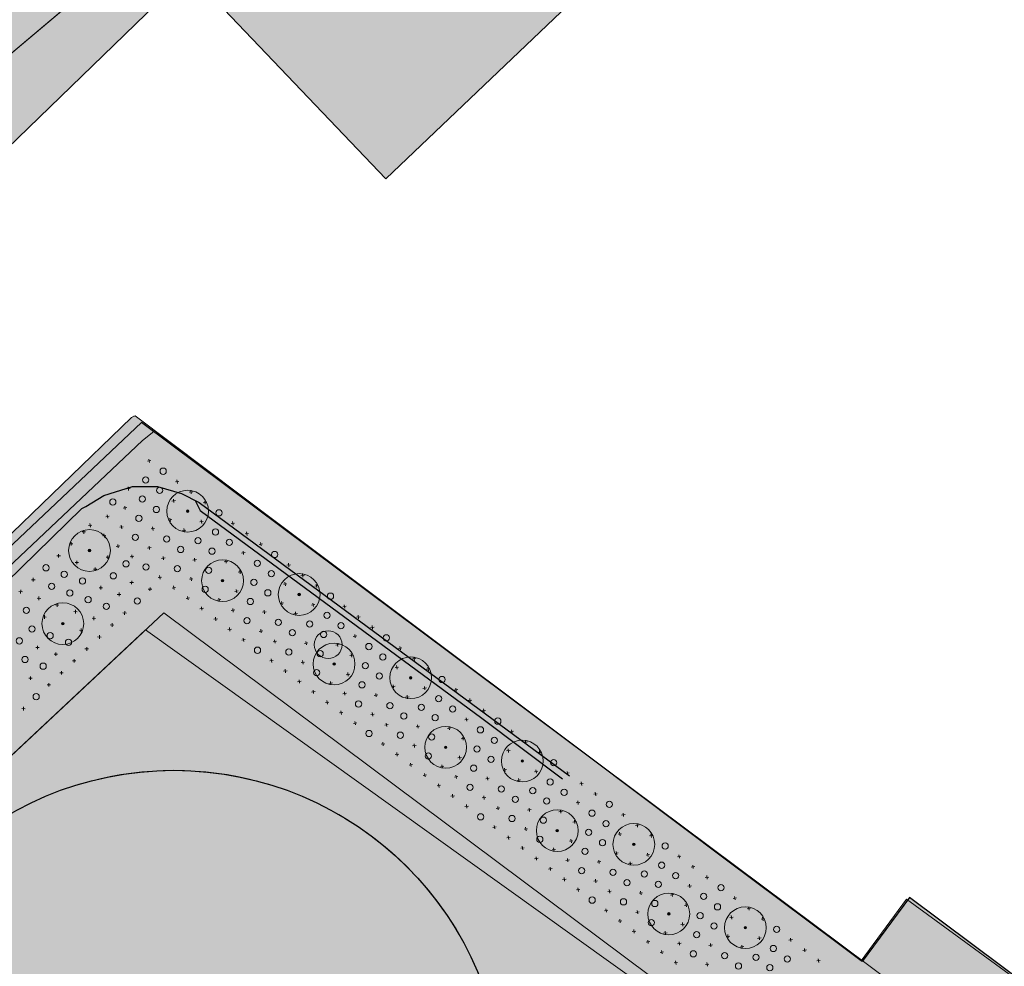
# Model space of a CAD drawing. Header units: metres. Extents: x 134347 to 136271, y 456733 to 459014.
# Tile 478 of 656: x 135702 to 135773, y 458241 to 458309. Entities that reach past the tile are written whole.
import ezdxf
from ezdxf.enums import TextEntityAlignment as Align

# ---------------------------------------------------------------- set-up
doc = ezdxf.new("R2010")
doc.units = ezdxf.units.M
for name, color, linetype, lineweight in [('B-WE-GR-BOS_GEM-G', 130, 'Continuous', 0), ('B-WE-VH-VERHARDING_TEGEL-A', 253, 'Continuous', 5), ('HOOGSPANNING_STEDIN', 1, 'Continuous', 0), ('N-WE-GR-GRAS_KRUIDENRIJK-O', 80, 'Continuous', 0), ('N-WE-GR-STRUWEEL-O', 90, 'Continuous', 18), ('N-WE-IE-TERREINAFSCHEIDING_KUNSTMATIG_HEKWERK-G', 20, 'IE-TERREINAFSCHEIDING-KUNSTMATIG', 13), ('N-WE-OG-TOPOGRAFIE_BEBOUWING-G', 7, 'Continuous', 25), ('X-XX-AL-REFERENTIE-S', 250, 'Continuous', 0)]:
    doc.layers.add(name, color=color, linetype=linetype, lineweight=lineweight)
for name, color, linetype, lineweight, true_color in [('B-WE-GR-BOS_GEM-V', 7, 'Continuous', 0, 0x50916c), ('N-WE-GR-BEPLANTING_CULTUUR-A', 7, 'Continuous', 18, 0x007500), ('N-WE-GR-BOOM_BOSPLANTSOEN-S', 7, 'Continuous', 15, 0xc86400), ('N-WE-GR-BOOM_GEVEERDE SPIL-S', 7, 'Continuous', 15, 0xc83200), ('N-WE-GR-BOOM_LAANBOOM-S', 7, 'Continuous', 15, 0xc80000), ('N-WE-GR-GRAS_KRUIDENRIJK-V', 7, 'Continuous', 0, 0xa9cb52), ('N-WE-GR-STRUWEEL-V', 7, 'Continuous', 0, 0x50916c), ('N-WE-GR-STRUWEEL_POLDER-A', 7, 'Continuous', 0, 0x64968b), ('N-WE-OG-TOPOGRAFIE_BEBOUWING-V', 7, 'Continuous', 18, 0xbebeb4)]:
    doc.layers.add(name, color=color, linetype=linetype, lineweight=lineweight, true_color=true_color)
doc.layers.add('PERCELEN', color=30, linetype='Continuous')
doc.styles.add('NLCS-ISO', font='NLCS-ISO.ttf')
doc.linetypes.add('IE-TERREINAFSCHEIDING-KUNSTMATIG', pattern='A,4,[82,NLCS.SHX,S=0.75,R=90,X=0,Y=0],4,-2', length=10)

# ---------------------------------------------------------------- blocks, each defined once
blk = doc.blocks.new('gevelbeplanting_S')
at = {"layer": 'N-WE-GR-BEPLANTING_CULTUUR-A'}
h = blk.add_hatch(dxfattribs=at)
h.set_pattern_fill('AVH-FUNDERING_GRANULAAT_MENG_01', color=256, scale=0.1, pattern_type=2)
h.set_pattern_definition([(50, (-24, -24), (0.71726, -0.062752), [0.075, -0.825]), (355, (-24, -24), (-0.138751, 0.752192), [0.06, -0.66]), (100.4514, (-23.9402, -24.0052), (0.5785094, 0.6894395), [0.06374, -0.701142]), (46.1842, (-24, -23.8), (1.067241, -0.165519), [0.1125, -1.2375]), (96.6356, (-23.9111, -23.8138), (0.934663, 0.974118), [0.09561, -1.051713]), (351.1842, (-24, -23.8), (0.934662, 0.974119), [0.09, -0.99]), (21, (-23.9, -23.85), (0.596907, -0.402619), [0.075, -0.825]), (326, (-23.9, -23.85), (0.243315, 0.72515), [0.06, -0.66]), (71.4514, (-23.85026, -23.88355), (0.8402226, 0.3225305), [0.06374, -0.701142]), (37.5, (-24, -24), (0.0121599, 0.3328939), [0, -0.652, 0, -0.67, 0, -0.6625]), (7.5, (-24, -24), (0.2630695, 0.3944117), [0, -0.382, 0, -0.637, 0, -0.2525]), (327.5, (-24.223, -24), (0.5338224, -0.0225549), [0, -0.25, 0, -0.78, 0, -1.035]), (317.5, (-24.323, -24), (0.5831862, 0.100105), [0, -0.325, 0, -0.518, 0, -0.735])])
h.paths.add_polyline_path([(24, 0, 1), (-24, 0, 1)])
h.paths.add_polyline_path([(-23.3, 0, -1), (23.3, 0, -1)], flags=16)
blk = doc.blocks.new('SGR-BEPLANTING_BOSPLANTSOEN_SOORT')
at = {"flags": 128}
for points in [[(-0.18, -0.18), (0.18, 0.18)], [(-0.18, 0.18), (0.18, -0.18)]]:
    blk.add_lwpolyline(points, dxfattribs=at)
blk = doc.blocks.new('SGR-BOOM_SOORT_DIAMETER_3E_GROOTTE_SO')
at = {"ltscale": 0.1}
h = blk.add_hatch(color=256, dxfattribs=at)
edge = h.paths.add_edge_path()
edge.add_arc((0, 0), 0.3, 0, 360)
for radius in [5, 0.09]:
    blk.add_circle((0, 0), radius)
blk.add_circle((0, 0), 0.3, dxfattribs=at)
at = {"ltscale": 0.1, "style": 'NLCS-ISO'}
for tag, height, p in [('SOORT', 1.4, (0.1, 1.42)), ('DIAMETER', 0.7, (0.1, -1.02))]:
    blk.add_attdef(tag, text='', height=height, dxfattribs=at).set_placement(p, align=Align.MIDDLE_CENTER)
blk = doc.blocks.new('SGR-HEESTER_SOORT HOOGTE_SO')
blk.add_circle((0, 0), 1.5)
at = {"ltscale": 0.1, "style": 'NLCS-ISO'}
for tag, height, p in [('SOORT', 0.9, (0, 0.35)), ('HOOGTE', 0.4, (0, -0.55))]:
    blk.add_attdef(tag, text='', height=height, dxfattribs=at).set_placement(p, align=Align.MIDDLE_CENTER)
blk = doc.blocks.new('KK_2DXF14_ACAD_1_FMEBLOC10')
at = {"layer": 'PERCELEN', "color": 7}
blk.add_lwpolyline([(-61.0145, 234.934), (-78.9955, 248.394), (-82.4125, 243.781), (-92.1365, 251.084), (-101.8785, 258.413), (-134.1545, 282.529), (-217.5425, 203.639)], dxfattribs=at)

msp = doc.modelspace()

# ---------------------------------------------------------------- hatches: boundary and pattern name
at = {"layer": 'B-WE-GR-BOS_GEM-V'}
h = msp.add_hatch(color=256, dxfattribs=at)
h.dxf.hatch_style = 1
h.paths.add_polyline_path([(135816.591, 458301.219), (135813.124, 458303.766), (135809.612, 458306.252), (135806.055, 458308.672), (135802.455, 458311.028), (135798.814, 458313.318), (135795.131, 458315.54), (135791.407, 458317.697), (135787.697, 458319.758), (135756.793, 458335.428), (135749.613, 458338.472), (135742.396, 458341.396), (135740.076, 458339.44), (135731.075, 458331.761), (135711.492, 458315.136), (135692.03, 458298.72), (135672.911, 458282.7), (135655.396, 458268.116), (135627.934, 458245.872), (135627.805, 458244.927), (135627.415, 458243.265), (135627.078, 458242.179), (135626.666, 458241.118), (135626.18, 458240.09), (135620.639, 458229.59), (135623.023, 458224.424), (135608.006, 458203.223), (135605.76, 458201.51), (135603.858, 458200.048), (135603.838, 458200.033), (135603.863, 458200), (135605.691, 458197.606), (135608.99, 458202.058), (135612.391, 458206.647), (135615.657, 458211.055), (135618.528, 458214.205), (135622.754, 458218.837), (135631.137, 458231.954), (135714.111, 458312.384), (135728.24, 458297.534), (135755.44, 458323.488), (135819.404, 458279.061), (135823.463, 458284.505), (135831.291, 458278.846), (135834.03, 458271.663), (135837.558, 458268.623), (135840.978, 458269.874), (135834.962, 458286.167), (135829.977, 458290.411), (135826.705, 458293.204), (135823.382, 458295.937), (135820.01, 458298.609)])
at = {"layer": 'B-WE-VH-VERHARDING_TEGEL-A'}
h = msp.add_hatch(dxfattribs=at)
h.set_pattern_fill('AVH-TEGEL_300X300_HALFST', color=256, angle=314.73, pattern_type=2)
h.set_pattern_definition([(314.73, (135869.04784, 458257.65294), (0.3176947, -0.10756431), [0.3, -0.3]), (44.73, (135869.04784, 458257.65294), (-0.21113003, 0.21312932), [])])
edge = h.paths.add_edge_path()
edge.add_line((135868.31, 458255.845), (135863.211, 458260.942))
edge.add_arc((135870.139, 458267.873), 9.8, 213.70625, 225.01618, ccw=False)
edge.add_line((135861.986, 458262.435), (135852.475, 458276.693))
edge.add_arc((135845.82, 458272.253), 8, 33.70625, 44.91551)
edge.add_line((135851.485, 458277.902), (135847.399, 458282))
edge.add_line((135847.399, 458282), (135843.738, 458285.915))
edge.add_line((135843.738, 458285.915), (135843.66, 458285.992))
edge.add_line((135843.66, 458285.992), (135840.465, 458289.034))
edge.add_line((135840.465, 458289.034), (135837.216, 458292.017))
edge.add_line((135837.216, 458292.017), (135833.913, 458294.94))
edge.add_line((135833.913, 458294.94), (135830.558, 458297.803))
edge.add_line((135830.558, 458297.803), (135827.151, 458300.605))
edge.add_line((135827.151, 458300.605), (135823.694, 458303.345))
edge.add_line((135823.694, 458303.345), (135820.188, 458306.021))
edge.add_line((135820.188, 458306.021), (135816.634, 458308.633))
edge.add_line((135816.634, 458308.633), (135813.033, 458311.181))
edge.add_line((135813.033, 458311.181), (135809.386, 458313.663))
edge.add_line((135809.386, 458313.663), (135805.695, 458316.078))
edge.add_line((135805.695, 458316.078), (135801.961, 458318.426))
edge.add_line((135801.961, 458318.426), (135798.185, 458320.705))
edge.add_line((135798.185, 458320.705), (135794.368, 458322.916))
edge.add_line((135794.368, 458322.916), (135790.512, 458325.058))
edge.add_line((135790.512, 458325.058), (135759.324, 458340.872))
edge.add_line((135759.324, 458340.872), (135751.911, 458344.015))
edge.add_line((135751.911, 458344.015), (135750.535, 458344.572))
edge.add_line((135750.535, 458344.572), (135749.618, 458342.23))
edge.add_line((135749.618, 458342.23), (135746.603, 458343.318))
edge.add_line((135746.603, 458343.318), (135747.479, 458345.81))
edge.add_line((135747.479, 458345.81), (135741.295, 458348.316))
edge.add_line((135741.295, 458348.316), (135736.195, 458344.016))
edge.add_line((135736.195, 458344.016), (135727.186, 458336.33))
edge.add_line((135727.186, 458336.33), (135708.023, 458320.059))
edge.add_line((135708.023, 458320.059), (135707.221, 458319.381))
edge.add_line((135707.221, 458319.381), (135688.169, 458303.313))
edge.add_line((135688.169, 458303.313), (135669.065, 458287.305))
edge.add_line((135669.065, 458287.305), (135651.588, 458272.753))
edge.add_line((135651.588, 458272.753), (135633.461, 458258.07))
edge.add_line((135633.461, 458258.07), (135629.23, 458254.643))
edge.add_line((135629.23, 458254.643), (135629.53, 458257.575))
edge.add_line((135629.53, 458257.575), (135644.325, 458269.582))
edge.add_line((135644.325, 458269.582), (135659.069, 458281.65))
edge.add_line((135659.069, 458281.65), (135673.763, 458293.781))
edge.add_line((135673.763, 458293.781), (135688.406, 458305.973))
edge.add_line((135688.406, 458305.973), (135702.997, 458318.226))
edge.add_line((135702.997, 458318.226), (135717.536, 458330.541))
edge.add_line((135717.536, 458330.541), (135732.024, 458342.916))
edge.add_line((135732.024, 458342.916), (135734.371, 458344.931))
edge.add_line((135734.371, 458344.931), (135738.69, 458348.495))
edge.add_line((135738.69, 458348.495), (135739.138, 458348.865))
edge.add_line((135739.138, 458348.865), (135739.632, 458349.169))
edge.add_line((135739.632, 458349.169), (135740.164, 458349.403))
edge.add_line((135740.164, 458349.403), (135740.723, 458349.561))
edge.add_line((135740.723, 458349.561), (135741.298, 458349.642))
edge.add_line((135741.298, 458349.642), (135741.878, 458349.643))
edge.add_line((135741.878, 458349.643), (135742.454, 458349.564))
edge.add_line((135742.454, 458349.564), (135742.657, 458349.516))
edge.add_line((135742.657, 458349.516), (135742.737, 458349.494))
edge.add_line((135742.737, 458349.494), (135743.275, 458349.303))
edge.add_line((135743.275, 458349.303), (135750.451, 458346.444))
edge.add_line((135750.451, 458346.444), (135759.742, 458342.656))
edge.add_line((135759.742, 458342.656), (135791.366, 458326.609))
edge.add_line((135791.366, 458326.609), (135795.224, 458324.466))
edge.add_line((135795.224, 458324.466), (135799.042, 458322.254))
edge.add_line((135799.042, 458322.254), (135802.82, 458319.973))
edge.add_line((135802.82, 458319.973), (135806.555, 458317.625))
edge.add_line((135806.555, 458317.625), (135810.248, 458315.208))
edge.add_line((135810.248, 458315.208), (135813.896, 458312.725))
edge.add_line((135813.896, 458312.725), (135817.499, 458310.177))
edge.add_line((135817.499, 458310.177), (135821.054, 458307.564))
edge.add_line((135821.054, 458307.564), (135824.562, 458304.886))
edge.add_line((135824.562, 458304.886), (135828.021, 458302.146))
edge.add_line((135828.021, 458302.146), (135831.429, 458299.343))
edge.add_line((135831.429, 458299.343), (135834.786, 458296.479))
edge.add_line((135834.786, 458296.479), (135838.091, 458293.554))
edge.add_line((135838.091, 458293.554), (135841.342, 458290.57))
edge.add_line((135841.342, 458290.57), (135844.538, 458287.528))
edge.add_line((135844.538, 458287.528), (135844.916, 458287.155))
edge.add_line((135844.916, 458287.155), (135848.745, 458283.341))
edge.add_line((135848.745, 458283.341), (135848.674, 458283.271))
edge.add_line((135848.674, 458283.271), (135852.76, 458279.173))
edge.add_arc((135845.82, 458272.253), 9.8, 33.70625, 44.91551, ccw=False)
edge.add_line((135853.972, 458277.692), (135863.473, 458263.45))
edge.add_arc((135870.294, 458268.001), 8.2, 213.70625, 225.01618)
edge.add_line((135864.497, 458262.201), (135869.088, 458257.612))
edge.add_arc((135853.875, 458263.258), 16.227, 332.81882, 339.6406, ccw=False)
at = {"layer": 'N-WE-GR-GRAS_KRUIDENRIJK-V'}
h = msp.add_hatch(color=256, dxfattribs=at)
h.dxf.hatch_style = 1
h.paths.add_polyline_path([(135628.806, 458251.726), (135628.549, 458249.964), (135628.545, 458249.964), (135628.375, 458248.943), (135628.34, 458248.856), (135627.934, 458245.872), (135655.396, 458268.116), (135672.911, 458282.7), (135692.03, 458298.72), (135711.445, 458315.096), (135731.075, 458331.761), (135740.076, 458339.44), (135742.396, 458341.396), (135749.613, 458338.472), (135756.793, 458335.428), (135787.697, 458319.758), (135791.407, 458317.697), (135795.131, 458315.54), (135798.814, 458313.318), (135802.455, 458311.028), (135806.055, 458308.672), (135809.612, 458306.252), (135813.124, 458303.766), (135816.591, 458301.219), (135820.01, 458298.609), (135823.382, 458295.937), (135826.705, 458293.204), (135829.977, 458290.411), (135834.962, 458286.167), (135840.978, 458269.874), (135843.469, 458270.786), (135836.43, 458290.009), (135835.877, 458290.531), (135832.601, 458293.43), (135829.274, 458296.27), (135825.895, 458299.049), (135822.466, 458301.766), (135818.989, 458304.42), (135815.464, 458307.011), (135811.893, 458309.538), (135808.276, 458311.999), (135804.615, 458314.395), (135800.912, 458316.723), (135797.167, 458318.983), (135793.381, 458321.176), (135789.574, 458323.291), (135758.48, 458339.057), (135751.656, 458341.951), (135750.77, 458339.688), (135744.058, 458342.11), (135744.959, 458344.673), (135741.662, 458346.009), (135737.489, 458342.491), (135728.482, 458334.807), (135709.316, 458318.533), (135708.511, 458317.853), (135689.456, 458301.782), (135670.347, 458285.77), (135652.857, 458271.207), (135634.72, 458256.516)])
h = msp.add_hatch(color=256, dxfattribs=at)
h.dxf.hatch_style = 1
edge = h.paths.add_edge_path()
edge.add_arc((135616.865, 458131.906), 14.9, 228.7328, 233.6933)
edge.add_line((135608.043, 458119.899), (135635.2, 458099.944))
edge.add_line((135635.2, 458099.944), (135631.524, 458094.94))
edge.add_line((135631.524, 458094.94), (135641.194, 458087.836))
edge.add_line((135641.194, 458087.836), (135644.871, 458092.839))
edge.add_line((135644.871, 458092.839), (135647.582, 458090.847))
edge.add_arc((135644.148, 458086.173), 5.8, -36.30496, 53.69323, ccw=False)
edge.add_line((135648.822, 458082.739), (135643.228, 458075.125))
edge.add_line((135643.228, 458075.125), (135631.945, 458083.414))
edge.add_line((135631.945, 458083.414), (135628.843, 458079.191))
edge.add_line((135628.843, 458079.191), (135628.444, 458079.484))
edge.add_arc((135606.844, 458089.15), 23.665, 335.89235, 360)
edge.add_arc((135606.844, 458089.15), 23.665, 0, 51.05226)
edge.add_line((135621.72, 458107.555), (135622.282, 458108.32))
edge.add_line((135622.282, 458108.32), (135621.476, 458108.912))
edge.add_line((135621.476, 458108.912), (135620.927, 458108.169))
edge.add_arc((135606.816, 458089.204), 23.638, 53.34879, 180.13081)
edge.add_arc((135606.844, 458089.15), 23.665, 180, 311.49731)
edge.add_line((135622.524, 458071.425), (135622.922, 458071.133))
edge.add_line((135622.922, 458071.133), (135616.847, 458062.864))
edge.add_line((135616.847, 458062.864), (135621.932, 458059.128))
edge.add_line((135621.932, 458059.128), (135620.808, 458057.597))
edge.add_line((135620.808, 458057.597), (135614.421, 458062.29))
edge.add_line((135614.421, 458062.29), (135610.772, 458057.322))
edge.add_line((135610.772, 458057.322), (135611.981, 458056.435))
edge.add_line((135611.981, 458056.435), (135609.173, 458052.612))
edge.add_line((135609.173, 458052.612), (135625.25, 458040.801))
edge.add_line((135625.25, 458040.801), (135630.819, 458048.381))
edge.add_line((135630.819, 458048.381), (135631.274, 458048.047))
edge.add_line((135631.274, 458048.047), (135653.98, 458078.949))
edge.add_arc((135658.653, 458075.516), 5.799, 53.68638, 143.70244, ccw=False)
edge.add_line((135662.088, 458080.189), (135696.285, 458055.063))
edge.add_line((135696.285, 458055.063), (135693.789, 458051.666))
edge.add_line((135693.789, 458051.666), (135676.503, 458064.366))
edge.add_line((135676.503, 458064.366), (135649.741, 458027.94))
edge.add_line((135649.741, 458027.94), (135662.353, 458018.674))
edge.add_line((135662.353, 458018.674), (135658.972, 458014.085))
edge.add_line((135658.972, 458014.085), (135664.779, 458009.819))
edge.add_line((135664.779, 458009.819), (135664.72, 458009.739))
edge.add_line((135664.72, 458009.739), (135667.943, 458007.37))
edge.add_line((135667.943, 458007.37), (135663.585, 458001.438))
edge.add_line((135663.585, 458001.438), (135668.903, 457997.53))
edge.add_line((135668.903, 457997.53), (135663.944, 457990.78))
edge.add_line((135663.944, 457990.78), (135649.524, 458005.938))
edge.add_line((135649.524, 458005.938), (135652.277, 458008.569))
edge.add_line((135652.277, 458008.569), (135633.396, 458028.433))
edge.add_line((135633.396, 458028.433), (135630.568, 458025.909))
edge.add_line((135630.568, 458025.909), (135630.168, 458026.333))
edge.add_line((135630.168, 458026.333), (135630.404, 458026.559))
edge.add_line((135630.404, 458026.559), (135624.205, 458033.142))
edge.add_line((135624.205, 458033.142), (135623.963, 458032.913))
edge.add_line((135623.963, 458032.913), (135563.532, 458097.004))
edge.add_line((135563.532, 458097.004), (135635.767, 458194.626))
edge.add_line((135635.767, 458194.626), (135710.999, 458265.128))
edge.add_line((135710.999, 458265.128), (135754.843, 458233.747))
edge.add_line((135754.843, 458233.747), (135741.557, 458215.663))
edge.add_line((135741.557, 458215.663), (135742.362, 458215.071))
edge.add_line((135742.362, 458215.071), (135736.175, 458206.65))
edge.add_line((135736.175, 458206.65), (135731.239, 458210.276))
edge.add_line((135731.239, 458210.276), (135737.426, 458218.698))
edge.add_line((135737.426, 458218.698), (135735.895, 458219.823))
edge.add_line((135735.895, 458219.823), (135732.224, 458214.826))
edge.add_line((135732.224, 458214.826), (135731.337, 458215.477))
edge.add_line((135731.337, 458215.477), (135727.637, 458210.441))
edge.add_line((135727.637, 458210.441), (135734.185, 458205.63))
edge.add_line((135734.185, 458205.63), (135721.289, 458188.077))
edge.add_line((135721.289, 458188.077), (135719.473, 458191.254))
edge.add_arc((135702.111, 458181.326), 20, 29.76227, 53.6933)
edge.add_line((135713.953, 458197.443), (135682.175, 458220.792))
edge.add_arc((135673.353, 458208.785), 14.9, 53.6933, 143.6933)
edge.add_line((135661.345, 458217.607), (135643.404, 458193.19))
edge.add_line((135643.404, 458193.19), (135622.088, 458164.179))
edge.add_line((135622.088, 458164.179), (135604.858, 458140.728))
edge.add_arc((135616.865, 458131.906), 14.9, 143.6933, 220.94326)
edge.add_line((135605.611, 458122.142), (135604.38, 458120.466))
edge.add_line((135604.38, 458120.466), (135596.321, 458126.387))
edge.add_line((135596.321, 458126.387), (135593.361, 458122.358))
edge.add_line((135593.361, 458122.358), (135603.031, 458115.253))
edge.add_line((135603.031, 458115.253), (135607.038, 458120.706))
edge = h.paths.add_edge_path(flags=16)
edge.add_arc((135732.123, 458215.86), 0.558, 180, 360)
edge.add_arc((135732.123, 458215.86), 0.558, 0, 180)
edge = h.paths.add_edge_path(flags=16)
edge.add_arc((135713.032, 458231.376), 23.665, -0.00114, 180.00116, ccw=False)
edge.add_arc((135713.032, 458231.376), 23.665, 180.00117, 359.99885, ccw=False)
h.paths.add_polyline_path([(135657.252, 458078.53), (135673.692, 458066.452), (135646.931, 458030.026), (135630.491, 458042.104)], flags=16)
at = {"layer": 'N-WE-GR-STRUWEEL-V'}
h = msp.add_hatch(color=256, dxfattribs=at)
h.dxf.hatch_style = 1
edge = h.paths.add_edge_path()
edge.add_line((135773.986, 458239.823), (135765.86, 458245.906))
edge.add_line((135765.86, 458245.906), (135762.443, 458241.293))
edge.add_line((135762.443, 458241.293), (135727.133, 458267.836))
edge.add_line((135727.133, 458267.836), (135720.316, 458272.955))
edge.add_line((135720.316, 458272.955), (135710.168, 458280.575))
edge.add_line((135710.168, 458280.575), (135689.964, 458261.051))
edge.add_line((135689.964, 458261.051), (135670.089, 458242.143))
edge.add_line((135670.089, 458242.143), (135648.141, 458221.259))
edge.add_line((135648.141, 458221.259), (135642.667, 458216.174))
edge.add_arc((135788.088, 458057.699), 215.085, 132.54038, 140.6948)
edge.add_arc((135670.868, 458151.183), 65.193, 139.00938, 152.05961)
edge.add_line((135613.274, 458181.729), (135611.779, 458179.508))
edge.add_line((135611.779, 458179.508), (135608.494, 458175.915))
edge.add_line((135608.494, 458175.915), (135605.285, 458171.997))
edge.add_line((135605.285, 458171.997), (135594.078, 458156.592))
edge.add_line((135594.078, 458156.592), (135577.852, 458134.468))
edge.add_line((135577.852, 458134.468), (135562.179, 458113.006))
edge.add_line((135562.179, 458113.006), (135559.618, 458109.505))
edge.add_line((135559.618, 458109.505), (135566.398, 458100.876))
edge.add_line((135566.398, 458100.876), (135635.767, 458194.626))
edge.add_line((135635.767, 458194.626), (135710.999, 458265.128))
edge.add_line((135710.999, 458265.128), (135757.282, 458232.001))
edge.add_line((135757.282, 458232.001), (135764.515, 458226.936))
edge.add_arc((135799.165, 458275.258), 59.461, 234.35698, 258.95375)
edge.add_arc((135789.467, 458222.567), 5.916, 253.35025, 299.34247)
edge.add_line((135792.366, 458217.41), (135803.027, 458231.921))
edge.add_line((135803.027, 458231.921), (135798.512, 458235.136))
edge.add_line((135798.512, 458235.136), (135798.514, 458235.135))
edge.add_line((135798.514, 458235.135), (135798.234, 458234.744))
edge.add_arc((135789.913, 458240.639), 10.198, 233.46087, 324.6828, ccw=False)
edge.add_line((135783.841, 458232.446), (135773.986, 458239.823))
edge = h.paths.add_edge_path()
edge.add_line((136102.807, 457889.512), (136106.034, 457888.722))
edge.add_line((136106.034, 457888.722), (136106.315, 457888.702))
edge.add_line((136106.315, 457888.702), (136106.542, 457891.814))
edge.add_arc((136077.369, 457894.357), 29.283, 355.01738, 360.35012)
edge.add_arc((136077.369, 457894.357), 29.283, 0.35012, 5.68287)
edge.add_arc((136077.369, 457894.357), 29.283, 5.68287, 10.50819)
edge.add_arc((136077.369, 457894.357), 29.283, 10.50819, 15.33352)
edge.add_line((136105.61, 457902.101), (136104.839, 457904.992))
edge.add_arc((136082.545, 457900.044), 22.837, 12.51392, 19.12159)
edge.add_arc((136082.545, 457900.044), 22.837, 19.12159, 25.72926)
edge.add_arc((136082.545, 457900.044), 22.837, 25.72926, 33.30183)
edge.add_arc((136082.545, 457900.044), 22.837, 33.30183, 40.8744)
edge.add_line((136099.813, 457914.988), (136094.949, 457920.632))
edge.add_arc((136093.345, 457920.108), 1.687, -37.04715, 18.08179, ccw=False)
edge.add_line((136094.691, 457919.092), (136094.496, 457918.904))
edge.add_arc((136093.803, 457919.624), 1, 224.72538, 313.90488, ccw=False)
edge.add_line((136093.092, 457918.92), (136086.728, 457925.346))
edge.add_arc((136078.202, 457916.902), 12, 44.72538, 95.09403)
edge.add_line((136077.136, 457928.854), (136071.593, 457928.36))
edge.add_arc((136048.262, 457882.614), 51.352, 29.11657, 62.97763, ccw=False)
edge.add_arc((136072.09, 457894.952), 24.545, -8.78092, 31.02129, ccw=False)
edge.add_line((136096.347, 457891.205), (136091.306, 457872.531))
edge.add_line((136091.306, 457872.531), (136100.87, 457889.064))
edge.add_line((136100.87, 457889.064), (136102.807, 457889.512))
edge = h.paths.add_edge_path()
edge.add_line((136028.525, 458011.649), (136053.354, 457960.672))
edge.add_line((136053.354, 457960.672), (136062.912, 457963.719))
edge.add_arc((136201.412, 458046.209), 161.204, 209.73112, 210.77808, ccw=False)
edge.add_arc((136201.412, 458046.209), 161.204, 207.72885, 209.73112, ccw=False)
edge.add_arc((136201.412, 458046.209), 161.204, 205.72658, 207.72885, ccw=False)
edge.add_line((136056.187, 457976.234), (136049.845, 457989.494))
edge.add_line((136049.845, 457989.494), (136037.594, 458015.862))
edge.add_line((136037.594, 458015.862), (136028.525, 458011.649))
h.paths.add_polyline_path([(136024.345, 458020.471), (136033.311, 458024.899), (136024.214, 458044.092), (136014.979, 458040.257)])
h.paths.add_polyline_path([(135968.165, 458065.146), (135971.921, 458057.662), (135971.96, 458057.631), (135980.58, 458069.318), (135994.665, 458058.993), (136000.575, 458063.262), (135978.583, 458079.719)])
at = {"layer": 'N-WE-GR-STRUWEEL_POLDER-A'}
h = msp.add_hatch(dxfattribs=at)
h.set_pattern_fill('TRIANG', color=256, scale=2, angle=53.5)
h.set_pattern_definition([(113.5, (135550.8205, 457850.0634), (-0.7451789, 0.0849024), [0.375, -0.375]), (173.5, (135550.8205, 457850.0634), (-0.4461171, -0.60289264), [0.375, -0.375]), (53.5, (135550.4479, 457850.1058), (-0.2990618, 0.68779506), [0.375, -0.375])])
edge = h.paths.add_edge_path()
edge.add_arc((135789.323, 458223.864), 7.135, 257.44355, 295.21436)
edge.add_line((135792.363, 458217.408), (135803.027, 458231.921))
edge.add_line((135803.027, 458231.921), (135798.52, 458235.131))
edge.add_line((135798.52, 458235.131), (135798.156, 458234.636))
edge.add_arc((135789.918, 458240.62), 10.182, 233.89284, 324.00384, ccw=False)
edge.add_line((135783.918, 458232.394), (135773.796, 458239.819))
edge.add_line((135773.796, 458239.819), (135770.503, 458235.356))
edge.add_line((135770.503, 458235.356), (135711.584, 458279.381))
edge.add_line((135711.584, 458279.381), (135710.777, 458278.736))
edge.add_line((135710.777, 458278.736), (135628.059, 458200.48))
edge.add_line((135628.059, 458200.48), (135635.767, 458194.626))
edge.add_line((135635.767, 458194.626), (135712.31, 458266.356))
edge.add_line((135712.31, 458266.356), (135765.613, 458226.527))
edge.add_arc((135796.705, 458267.773), 51.653, 232.9906, 260.04088)
at = {"layer": 'N-WE-OG-TOPOGRAFIE_BEBOUWING-V'}
h = msp.add_hatch(color=256, dxfattribs=at)
h.dxf.hatch_style = 1
edge = h.paths.add_edge_path()
edge.add_arc((135713.032, 458231.376), 23.665, 0, 360)

# ---------------------------------------------------------------- linework, layer by layer
at = {"layer": 'B-WE-GR-BOS_GEM-G', "flags": 128}
for points in [[(135631.137, 458231.954), (135714.111, 458312.384), (135728.24, 458297.534), (135755.44, 458323.488), (135819.404, 458279.061), (135823.463, 458284.505), (135831.291, 458278.846), (135834.03, 458271.663), (135837.558, 458268.623), (135840.978, 458269.874), (135834.962, 458286.167), (135829.977, 458290.411), (135826.705, 458293.204), (135823.382, 458295.937), (135820.01, 458298.609), (135816.591, 458301.219), (135813.124, 458303.766), (135809.612, 458306.252), (135806.055, 458308.672), (135802.455, 458311.028)], [(135711.492, 458315.136), (135692.03, 458298.72)]]:
    msp.add_lwpolyline(points, dxfattribs=at)
at = {"layer": 'HOOGSPANNING_STEDIN', "lineweight": 30, "ltscale": 0.1, "flags": 128}
for points in [[(135641.143, 458210), (135706.429, 458273.857), (135706.714, 458274), (135708, 458274.786), (135710.071, 458275.429), (135711.857, 458275.429), (135713.571, 458274.929), (135714.857, 458274.286), (135741.429, 458254.643)], [(135641.143, 458210), (135706.429, 458273.857), (135706.714, 458274), (135708, 458274.786), (135710.071, 458275.429), (135711.857, 458275.429), (135713.571, 458274.929), (135714.857, 458274.286), (135741.429, 458254.643)], [(135714.571, 458274.429), (135714.929, 458273.714), (135735.143, 458258.786), (135740.929, 458254.429)], [(135714.571, 458274.429), (135714.929, 458273.714), (135735.143, 458258.786), (135740.929, 458254.429)]]:
    msp.add_lwpolyline(points, dxfattribs=at)
at = {"layer": 'N-WE-GR-GRAS_KRUIDENRIJK-O', "flags": 128}
msp.add_lwpolyline([(135692.03, 458298.72), (135711.445, 458315.096)], dxfattribs=at)
msp.add_lwpolyline([(135635.767, 458194.626), (135710.999, 458265.128), (135754.843, 458233.747), (135741.557, 458215.663), (135742.362, 458215.071), (135736.175, 458206.65), (135731.239, 458210.276), (135737.426, 458218.698), (135735.895, 458219.823), (135732.224, 458214.826), (135731.337, 458215.477), (135727.637, 458210.441), (135734.185, 458205.63), (135721.289, 458188.077), (135719.473, 458191.254, 0.1048), (135713.953, 458197.443), (135682.175, 458220.792, 0.414214)], format="xyb", dxfattribs=at)
msp.add_lwpolyline([(135689.367, 458231.376, -1.00002), (135736.697, 458231.376, -0.99998)], format="xyb", close=True, dxfattribs=at)
at = {"layer": 'N-WE-GR-STRUWEEL-O', "flags": 128}
msp.add_lwpolyline([(135787.772, 458216.899, 0.166315), (135792.363, 458217.408), (135803.027, 458231.921), (135798.52, 458235.131), (135798.156, 458234.636, -0.414781), (135783.918, 458232.394), (135773.796, 458239.819), (135770.503, 458235.356), (135711.584, 458279.381), (135710.777, 458278.736), (135628.059, 458200.48), (135635.767, 458194.626), (135712.31, 458266.356), (135765.613, 458226.527, 0.11858)], format="xyb", close=True, dxfattribs=at)
at = {"layer": 'N-WE-IE-TERREINAFSCHEIDING_KUNSTMATIG_HEKWERK-G', "ltscale": 0.5, "flags": 128}
msp.add_lwpolyline([(135807.57, 458248.804), (135802.51, 458240.749), (135798.156, 458234.636), (135783.935, 458232.417), (135765.641, 458245.773), (135762.386, 458241.36), (135750.621, 458250.201), (135720.316, 458272.955), (135710.24, 458280.521), (135709.986, 458280.399), (135689.964, 458261.051)], dxfattribs=at)
at = {"layer": 'N-WE-OG-TOPOGRAFIE_BEBOUWING-G'}
msp.add_circle((135713.032, 458231.376), 23.665, dxfattribs=at)
at = {"layer": 'X-XX-AL-REFERENTIE-S'}
msp.add_circle((135724.11, 458264.07), 1, dxfattribs=at)

# ---------------------------------------------------------------- block references
at = {"layer": 'N-WE-GR-BEPLANTING_CULTUUR-A'}
msp.add_blockref('gevelbeplanting_S', (135713.032, 458231.376), dxfattribs=at)
at = {"layer": 'N-WE-GR-BOOM_BOSPLANTSOEN-S'}
for p, xscale, yscale, zscale, rotation in [((135711.261, 458277.283), 0.5, 0.5, 0.5, 233.23), ((135713.263, 458275.786), 0.5, 0.5, 0.5, 233.23), ((135709.764, 458275.28), 0.5, 0.5, 0.5, 233.23), ((135714.264, 458275.038), 0.5, 0.5, 0.5, 233.23), ((135713.016, 458274.411), 0.5, 0.5, 0.5, 233.23), ((135715.266, 458274.29), 0.5, 0.5, 0.5, 233.23), ((135709.516, 458273.905), 0.5, 0.5, 0.5, 233.23), ((135708.268, 458273.278), 0.5, 0.5, 0.5, 233.23), ((135712.768, 458273.036), 0.5, 0.5, 0.5, 233.23), ((135715.018, 458272.915), 0.5, 0.5, 0.5, 233.23), ((135706.567, 458272.172), 0.4999999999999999, 0.4999999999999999, 0.4999999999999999, 313.41), ((135707.019, 458272.651), 0.5, 0.5, 0.5, 233.23), ((135709.269, 458272.529), 0.5, 0.5, 0.5, 233.23), ((135711.519, 458272.408), 0.5, 0.5, 0.5, 233.23), ((135713.769, 458272.287), 0.5, 0.5, 0.5, 233.23), ((135717.268, 458272.793), 0.5, 0.5, 0.5, 233.23), ((135708.02, 458271.902), 0.5, 0.5, 0.5, 233.23), ((135718.27, 458272.045), 0.5, 0.5, 0.5, 233.23), ((135705.659, 458271.313), 0.4999999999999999, 0.4999999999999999, 0.4999999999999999, 313.41), ((135709.021, 458271.154), 0.5, 0.5, 0.5, 233.23), ((135711.271, 458271.033), 0.5, 0.5, 0.5, 233.23), ((135719.271, 458271.297), 0.5, 0.5, 0.5, 233.23), ((135704.751, 458270.454), 0.4999999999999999, 0.4999999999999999, 0.4999999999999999, 313.41), ((135708.285, 458270.356), 0.4999999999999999, 0.4999999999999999, 0.4999999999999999, 313.41), ((135710.023, 458270.406), 0.5, 0.5, 0.5, 233.23), ((135712.273, 458270.285), 0.5, 0.5, 0.5, 233.23), ((135714.523, 458270.164), 0.5, 0.5, 0.5, 233.23), ((135718.022, 458270.67), 0.5, 0.5, 0.5, 233.23), ((135706.064, 458269.976), 0.4999999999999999, 0.4999999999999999, 0.4999999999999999, 313.41), ((135707.377, 458269.497), 0.4999999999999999, 0.4999999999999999, 0.4999999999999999, 313.41), ((135716.773, 458270.043), 0.5, 0.5, 0.5, 233.23), ((135721.274, 458269.801), 0.5, 0.5, 0.5, 233.23), ((135702.935, 458268.736), 0.4999999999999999, 0.4999999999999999, 0.4999999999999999, 313.41), ((135712.025, 458268.909), 0.5, 0.5, 0.5, 233.23), ((135714.275, 458268.788), 0.5, 0.5, 0.5, 233.23), ((135717.775, 458269.295), 0.5, 0.5, 0.5, 233.23), ((135722.275, 458269.052), 0.5, 0.5, 0.5, 233.23), ((135707.782, 458268.16), 0.4999999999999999, 0.4999999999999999, 0.4999999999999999, 313.41), ((135710.003, 458268.54), 0.4999999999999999, 0.4999999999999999, 0.4999999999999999, 313.41), ((135711.316, 458268.062), 0.4999999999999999, 0.4999999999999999, 0.4999999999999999, 313.41), ((135713.026, 458268.161), 0.5, 0.5, 0.5, 233.23), ((135721.026, 458268.425), 0.5, 0.5, 0.5, 233.23), ((135723.276, 458268.304), 0.5, 0.5, 0.5, 233.23), ((135702.027, 458267.877), 0.4999999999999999, 0.4999999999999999, 0.4999999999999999, 313.41), ((135703.34, 458267.399), 0.4999999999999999, 0.4999999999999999, 0.4999999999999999, 313.41), ((135709.095, 458267.681), 0.4999999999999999, 0.4999999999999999, 0.4999999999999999, 313.41), ((135714.028, 458267.413), 0.5, 0.5, 0.5, 233.23), ((135716.278, 458267.292), 0.5, 0.5, 0.5, 233.23), ((135717.527, 458267.919), 0.5, 0.5, 0.5, 233.23), ((135704.653, 458266.92), 0.4999999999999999, 0.4999999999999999, 0.4999999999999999, 313.41), ((135715.029, 458266.665), 0.5, 0.5, 0.5, 233.23), ((135717.28, 458266.544), 0.5, 0.5, 0.5, 233.23), ((135720.779, 458267.05), 0.5, 0.5, 0.5, 233.23), ((135723.029, 458266.929), 0.5, 0.5, 0.5, 233.23), ((135725.279, 458266.808), 0.5, 0.5, 0.5, 233.23), ((135703.745, 458266.061), 0.4999999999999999, 0.4999999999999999, 0.4999999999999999, 313.41), ((135705.966, 458266.442), 0.4999999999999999, 0.4999999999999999, 0.4999999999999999, 313.41), ((135707.279, 458265.963), 0.4999999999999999, 0.4999999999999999, 0.4999999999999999, 313.41), ((135709.5, 458266.344), 0.4999999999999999, 0.4999999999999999, 0.4999999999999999, 313.41), ((135716.031, 458265.917), 0.5, 0.5, 0.5, 233.23), ((135719.53, 458266.423), 0.5, 0.5, 0.5, 233.23), ((135721.78, 458266.302), 0.5, 0.5, 0.5, 233.23), ((135726.28, 458266.059), 0.5, 0.5, 0.5, 233.23), ((135706.371, 458265.104), 0.4999999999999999, 0.4999999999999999, 0.4999999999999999, 313.41), ((135708.592, 458265.484), 0.4999999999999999, 0.4999999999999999, 0.4999999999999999, 313.41), ((135717.032, 458265.168), 0.5, 0.5, 0.5, 233.23), ((135727.282, 458265.311), 0.5, 0.5, 0.5, 233.23), ((135707.684, 458264.625), 0.4999999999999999, 0.4999999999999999, 0.4999999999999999, 313.41), ((135718.033, 458264.42), 0.5, 0.5, 0.5, 233.23), ((135719.282, 458265.047), 0.5, 0.5, 0.5, 233.23), ((135726.033, 458264.684), 0.5, 0.5, 0.5, 233.23), ((135703.242, 458263.864), 0.4999999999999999, 0.4999999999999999, 0.4999999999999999, 313.41), ((135706.776, 458263.766), 0.4999999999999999, 0.4999999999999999, 0.4999999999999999, 313.41), ((135720.283, 458264.299), 0.5, 0.5, 0.5, 233.23), ((135722.534, 458264.178), 0.5, 0.5, 0.5, 233.23), ((135724.784, 458264.057), 0.5, 0.5, 0.5, 233.23), ((135729.285, 458263.815), 0.5, 0.5, 0.5, 233.23), ((135704.555, 458263.386), 0.4999999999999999, 0.4999999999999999, 0.4999999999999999, 313.41), ((135725.785, 458263.309), 0.5, 0.5, 0.5, 233.23), ((135730.286, 458263.067), 0.5, 0.5, 0.5, 233.23), ((135705.868, 458262.907), 0.4999999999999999, 0.4999999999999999, 0.4999999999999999, 313.41), ((135720.036, 458262.924), 0.5, 0.5, 0.5, 233.23), ((135722.286, 458262.802), 0.5, 0.5, 0.5, 233.23), ((135729.037, 458262.44), 0.5, 0.5, 0.5, 233.23), ((135731.287, 458262.318), 0.5, 0.5, 0.5, 233.23), ((135702.739, 458261.668), 0.4999999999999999, 0.4999999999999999, 0.4999999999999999, 313.41), ((135704.96, 458262.048), 0.4999999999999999, 0.4999999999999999, 0.4999999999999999, 313.41), ((135721.037, 458262.175), 0.5, 0.5, 0.5, 233.23), ((135725.538, 458261.933), 0.5, 0.5, 0.5, 233.23), ((135704.052, 458261.189), 0.4999999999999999, 0.4999999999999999, 0.4999999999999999, 313.41), ((135722.038, 458261.427), 0.5, 0.5, 0.5, 233.23), ((135724.289, 458261.306), 0.5, 0.5, 0.5, 233.23), ((135728.789, 458261.064), 0.5, 0.5, 0.5, 233.23), ((135731.04, 458260.943), 0.5, 0.5, 0.5, 233.23), ((135723.04, 458260.679), 0.5, 0.5, 0.5, 233.23), ((135725.29, 458260.558), 0.5, 0.5, 0.5, 233.23), ((135727.54, 458260.437), 0.5, 0.5, 0.5, 233.23), ((135729.791, 458260.316), 0.5, 0.5, 0.5, 233.23), ((135733.29, 458260.822), 0.5, 0.5, 0.5, 233.23), ((135702.236, 458259.471), 0.4999999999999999, 0.4999999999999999, 0.4999999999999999, 313.41), ((135724.041, 458259.931), 0.5, 0.5, 0.5, 233.23), ((135734.291, 458260.074), 0.5, 0.5, 0.5, 233.23), ((135725.043, 458259.183), 0.5, 0.5, 0.5, 233.23), ((135727.293, 458259.061), 0.5, 0.5, 0.5, 233.23), ((135735.293, 458259.326), 0.5, 0.5, 0.5, 233.23), ((135726.044, 458258.434), 0.5, 0.5, 0.5, 233.23), ((135728.294, 458258.313), 0.5, 0.5, 0.5, 233.23), ((135730.544, 458258.192), 0.5, 0.5, 0.5, 233.23), ((135732.795, 458258.071), 0.5, 0.5, 0.5, 233.23), ((135734.044, 458258.699), 0.5, 0.5, 0.5, 233.23), ((135733.796, 458257.323), 0.5, 0.5, 0.5, 233.23), ((135737.295, 458257.829), 0.5, 0.5, 0.5, 233.23), ((135728.047, 458256.938), 0.5, 0.5, 0.5, 233.23), ((135730.297, 458256.817), 0.5, 0.5, 0.5, 233.23), ((135738.297, 458257.081), 0.5, 0.5, 0.5, 233.23), ((135729.048, 458256.19), 0.5, 0.5, 0.5, 233.23), ((135733.548, 458255.948), 0.5, 0.5, 0.5, 233.23), ((135737.048, 458256.454), 0.5, 0.5, 0.5, 233.23), ((135739.298, 458256.333), 0.5, 0.5, 0.5, 233.23), ((135730.049, 458255.441), 0.5, 0.5, 0.5, 233.23), ((135732.3, 458255.321), 0.5, 0.5, 0.5, 233.23), ((135731.051, 458254.693), 0.5, 0.5, 0.5, 233.23), ((135733.301, 458254.572), 0.5, 0.5, 0.5, 233.23), ((135736.8, 458255.078), 0.5, 0.5, 0.5, 233.23), ((135739.05, 458254.957), 0.5, 0.5, 0.5, 233.23), ((135741.3, 458254.836), 0.5, 0.5, 0.5, 233.23), ((135732.052, 458253.945), 0.5, 0.5, 0.5, 233.23), ((135735.551, 458254.451), 0.5, 0.5, 0.5, 233.23), ((135737.801, 458254.33), 0.5, 0.5, 0.5, 233.23), ((135742.302, 458254.088), 0.5, 0.5, 0.5, 233.23), ((135733.053, 458253.197), 0.5, 0.5, 0.5, 233.23), ((135735.303, 458253.076), 0.5, 0.5, 0.5, 233.23), ((135743.303, 458253.34), 0.5, 0.5, 0.5, 233.23), ((135734.055, 458252.449), 0.5, 0.5, 0.5, 233.23), ((135742.054, 458252.713), 0.5, 0.5, 0.5, 233.23), ((135736.305, 458252.328), 0.5, 0.5, 0.5, 233.23), ((135738.555, 458252.206), 0.5, 0.5, 0.5, 233.23), ((135740.805, 458252.085), 0.5, 0.5, 0.5, 233.23), ((135745.306, 458251.843), 0.5, 0.5, 0.5, 233.23), ((135741.807, 458251.337), 0.5, 0.5, 0.5, 233.23), ((135746.307, 458251.095), 0.5, 0.5, 0.5, 233.23), ((135736.057, 458250.952), 0.5, 0.5, 0.5, 233.23), ((135738.307, 458250.831), 0.5, 0.5, 0.5, 233.23), ((135745.058, 458250.468), 0.5, 0.5, 0.5, 233.23), ((135747.308, 458250.347), 0.5, 0.5, 0.5, 233.23), ((135737.058, 458250.204), 0.5, 0.5, 0.5, 233.23), ((135741.559, 458249.962), 0.5, 0.5, 0.5, 233.23), ((135738.06, 458249.456), 0.5, 0.5, 0.5, 233.23), ((135740.31, 458249.335), 0.5, 0.5, 0.5, 233.23), ((135744.811, 458249.093), 0.5, 0.5, 0.5, 233.23), ((135747.061, 458248.972), 0.5, 0.5, 0.5, 233.23), ((135749.311, 458248.85), 0.5, 0.5, 0.5, 233.23), ((135739.061, 458248.708), 0.5, 0.5, 0.5, 233.23), ((135741.312, 458248.587), 0.5, 0.5, 0.5, 233.23), ((135743.562, 458248.465), 0.5, 0.5, 0.5, 233.23), ((135745.812, 458248.344), 0.5, 0.5, 0.5, 233.23), ((135740.063, 458247.959), 0.5, 0.5, 0.5, 233.23), ((135750.312, 458248.102), 0.5, 0.5, 0.5, 233.23), ((135741.064, 458247.211), 0.5, 0.5, 0.5, 233.23), ((135743.314, 458247.09), 0.5, 0.5, 0.5, 233.23), ((135750.065, 458246.727), 0.5, 0.5, 0.5, 233.23), ((135751.314, 458247.354), 0.5, 0.5, 0.5, 233.23), ((135742.065, 458246.463), 0.5, 0.5, 0.5, 233.23), ((135744.315, 458246.342), 0.5, 0.5, 0.5, 233.23), ((135746.566, 458246.221), 0.5, 0.5, 0.5, 233.23), ((135748.816, 458246.1), 0.5, 0.5, 0.5, 233.23), ((135749.817, 458245.352), 0.5, 0.5, 0.5, 233.23), ((135753.317, 458245.858), 0.5, 0.5, 0.5, 233.23), ((135744.068, 458244.966), 0.5, 0.5, 0.5, 233.23), ((135746.318, 458244.845), 0.5, 0.5, 0.5, 233.23), ((135754.318, 458245.109), 0.5, 0.5, 0.5, 233.23), ((135745.069, 458244.218), 0.5, 0.5, 0.5, 233.23), ((135749.57, 458243.976), 0.5, 0.5, 0.5, 233.23), ((135753.069, 458244.482), 0.5, 0.5, 0.5, 233.23), ((135755.319, 458244.361), 0.5, 0.5, 0.5, 233.23), ((135746.07, 458243.47), 0.5, 0.5, 0.5, 233.23), ((135748.321, 458243.349), 0.5, 0.5, 0.5, 233.23), ((135747.072, 458242.722), 0.5, 0.5, 0.5, 233.23), ((135749.322, 458242.601), 0.5, 0.5, 0.5, 233.23), ((135751.572, 458242.48), 0.5, 0.5, 0.5, 233.23), ((135752.821, 458243.107), 0.5, 0.5, 0.5, 233.23), ((135755.072, 458242.986), 0.5, 0.5, 0.5, 233.23), ((135757.322, 458242.865), 0.5, 0.5, 0.5, 233.23), ((135748.073, 458241.974), 0.5, 0.5, 0.5, 233.23), ((135753.823, 458242.359), 0.5, 0.5, 0.5, 233.23), ((135758.323, 458242.116), 0.5, 0.5, 0.5, 233.23), ((135749.075, 458241.225), 0.5, 0.5, 0.5, 233.23), ((135751.325, 458241.104), 0.5, 0.5, 0.5, 233.23), ((135759.325, 458241.369), 0.5, 0.5, 0.5, 233.23)]:
    msp.add_blockref('SGR-BEPLANTING_BOSPLANTSOEN_SOORT', p, dxfattribs=dict(at, xscale=xscale, yscale=yscale, zscale=zscale, rotation=rotation))
at = {"layer": 'N-WE-GR-BOOM_GEVEERDE SPIL-S', "xscale": 0.15, "yscale": 0.15, "zscale": 0.15}
for p, rotation in [((135712.262, 458276.535), 233.23), ((135711.013, 458275.908), 233.23), ((135712.014, 458275.159), 233.23), ((135708.646, 458274.326), 233.23), ((135710.765, 458274.532), 233.23), ((135711.767, 458273.784), 233.23), ((135716.267, 458273.542), 233.23), ((135710.518, 458273.157), 233.23), ((135716.019, 458272.166), 233.23), ((135710.27, 458271.781), 233.23), ((135712.52, 458271.66), 233.23), ((135714.771, 458271.539), 233.23), ((135717.021, 458271.418), 233.23), ((135713.522, 458270.912), 233.23), ((135715.772, 458270.791), 233.23), ((135709.598, 458269.878), 313.41), ((135719.024, 458269.922), 233.23), ((135720.273, 458270.549), 233.23), ((135703.843, 458269.595), 313.41), ((135711.024, 458269.658), 233.23), ((135713.274, 458269.536), 233.23), ((135715.524, 458269.415), 233.23), ((135720.025, 458269.174), 233.23), ((135705.156, 458269.117), 313.41), ((135706.469, 458268.638), 313.41), ((135708.69, 458269.019), 313.41), ((135718.776, 458268.546), 233.23), ((135704.248, 458268.258), 313.41), ((135705.561, 458267.779), 313.41), ((135715.277, 458268.04), 233.23), ((135719.777, 458267.798), 233.23), ((135706.874, 458267.301), 313.41), ((135710.408, 458267.203), 313.41), ((135718.528, 458267.171), 233.23), ((135724.278, 458267.556), 233.23), ((135702.432, 458266.539), 313.41), ((135708.187, 458266.822), 313.41), ((135718.281, 458265.795), 233.23), ((135720.531, 458265.674), 233.23), ((135724.03, 458266.181), 233.23), ((135702.837, 458265.202), 313.41), ((135721.532, 458264.926), 233.23), ((135722.781, 458265.553), 233.23), ((135725.031, 458265.432), 233.23), ((135701.929, 458264.343), 313.41), ((135704.15, 458264.723), 313.41), ((135705.463, 458264.245), 313.41), ((135723.783, 458264.805), 233.23), ((135728.283, 458264.563), 233.23), ((135719.035, 458263.672), 233.23), ((135721.285, 458263.551), 233.23), ((135727.034, 458263.936), 233.23), ((135702.334, 458263.005), 313.41), ((135723.535, 458263.43), 233.23), ((135728.036, 458263.188), 233.23), ((135703.647, 458262.527), 313.41), ((135726.787, 458262.561), 233.23), ((135723.287, 458262.054), 233.23), ((135727.788, 458261.812), 233.23), ((135732.288, 458261.57), 233.23), ((135726.539, 458261.185), 233.23), ((135703.144, 458260.33), 313.41), ((135732.041, 458260.195), 233.23), ((135726.291, 458259.81), 233.23), ((135728.542, 458259.689), 233.23), ((135730.792, 458259.568), 233.23), ((135733.042, 458259.447), 233.23), ((135729.543, 458258.94), 233.23), ((135731.793, 458258.819), 233.23), ((135736.294, 458258.577), 233.23), ((135735.045, 458257.95), 233.23), ((135727.045, 458257.686), 233.23), ((135729.295, 458257.565), 233.23), ((135731.546, 458257.444), 233.23), ((135736.046, 458257.202), 233.23), ((135734.797, 458256.575), 233.23), ((135731.298, 458256.068), 233.23), ((135735.799, 458255.827), 233.23), ((135734.55, 458255.199), 233.23), ((135740.299, 458255.584), 233.23), ((135734.302, 458253.824), 233.23), ((135736.552, 458253.703), 233.23), ((135740.052, 458254.209), 233.23), ((135737.554, 458252.955), 233.23), ((135738.803, 458253.582), 233.23), ((135741.053, 458253.461), 233.23), ((135739.804, 458252.834), 233.23), ((135744.305, 458252.592), 233.23), ((135735.056, 458251.7), 233.23), ((135737.306, 458251.579), 233.23), ((135743.056, 458251.965), 233.23), ((135739.556, 458251.458), 233.23), ((135744.057, 458251.216), 233.23), ((135739.309, 458250.083), 233.23), ((135742.808, 458250.589), 233.23), ((135743.809, 458249.841), 233.23), ((135748.31, 458249.599), 233.23), ((135742.56, 458249.214), 233.23), ((135748.062, 458248.223), 233.23), ((135742.313, 458247.838), 233.23), ((135744.563, 458247.717), 233.23), ((135746.813, 458247.596), 233.23), ((135749.063, 458247.475), 233.23), ((135745.564, 458246.969), 233.23), ((135747.815, 458246.848), 233.23), ((135752.315, 458246.606), 233.23), ((135751.066, 458245.979), 233.23), ((135743.067, 458245.715), 233.23), ((135745.317, 458245.594), 233.23), ((135747.567, 458245.472), 233.23), ((135752.068, 458245.231), 233.23), ((135750.819, 458244.603), 233.23), ((135747.319, 458244.097), 233.23), ((135751.82, 458243.855), 233.23), ((135750.571, 458243.228), 233.23), ((135756.32, 458243.613), 233.23), ((135750.324, 458241.853), 233.23), ((135752.574, 458241.731), 233.23), ((135754.824, 458241.61), 233.23), ((135756.073, 458242.238), 233.23), ((135753.575, 458240.983), 233.23), ((135757.074, 458241.489), 233.23), ((135755.825, 458240.862), 233.23)]:
    msp.add_blockref('SGR-HEESTER_SOORT HOOGTE_SO', p, dxfattribs=dict(at, rotation=rotation))
at = {"layer": 'N-WE-GR-BOOM_LAANBOOM-S'}
for p, xscale, yscale, zscale, rotation in [((135714.017, 458273.663), 0.3, 0.3, 0.3, 233.23), ((135706.972, 458270.835), 0.2999999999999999, 0.2999999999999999, 0.2999999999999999, 313.41), ((135716.526, 458268.667), 0.3, 0.3, 0.3, 233.23), ((135722.028, 458267.677), 0.3, 0.3, 0.3, 233.23), ((135705.058, 458265.583), 0.2999999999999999, 0.2999999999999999, 0.2999999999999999, 313.41), ((135724.536, 458262.682), 0.3, 0.3, 0.3, 233.23), ((135730.038, 458261.691), 0.3, 0.3, 0.3, 233.23), ((135732.547, 458256.696), 0.3, 0.3, 0.3, 233.23), ((135738.049, 458255.706), 0.3, 0.3, 0.3, 233.23), ((135740.558, 458250.71), 0.3, 0.3, 0.3, 233.23), ((135746.06, 458249.72), 0.3, 0.3, 0.3, 233.23), ((135748.569, 458244.724), 0.3, 0.3, 0.3, 233.23), ((135754.07, 458243.734), 0.3, 0.3, 0.3, 233.23)]:
    msp.add_blockref('SGR-BOOM_SOORT_DIAMETER_3E_GROOTTE_SO', p, dxfattribs=dict(at, xscale=xscale, yscale=yscale, zscale=zscale, rotation=rotation))
at = {"layer": 'PERCELEN', "color": 1}
msp.add_blockref('KK_2DXF14_ACAD_1_FMEBLOC10', (135844.856, 457997.512), dxfattribs=at)

doc.saveas('drawing.dxf')
